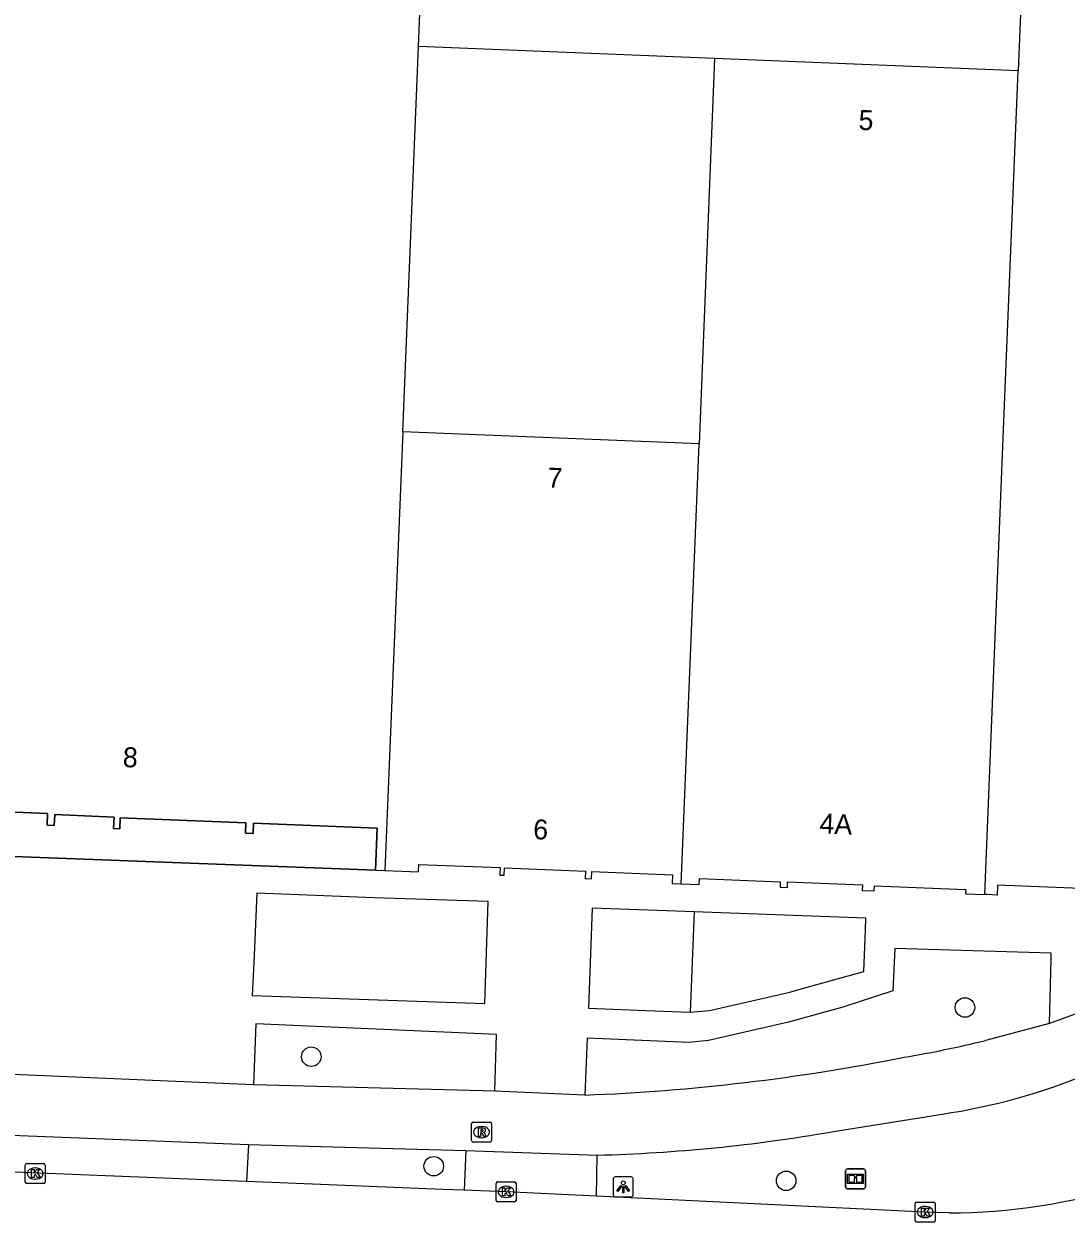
# Model space of a CAD drawing. Extents: x 160732 to 162105, y 387428 to 388479.
# Drawn here: x 161584 to 161636.2, y 387459.9 to 387519.9 of the extents above; entities that cross this region are included whole.
import ezdxf

# ---------------------------------------------------------------- set-up
doc = ezdxf.new("R2010")
doc.units = 0
for name, color, linetype in [('IMGEO_Boom', 7, 'Continuous'), ('IMGEO_Fietspad_gesloten', 7, 'Continuous'), ('IMGEO_Informatiebord', 7, 'Continuous'), ('IMGEO_Kolk', 7, 'Continuous'), ('IMGEO_Lichtpunt', 7, 'Continuous'), ('IMGEO_Pand', 7, 'Continuous'), ('IMGEO_Pand_nummerreeks', 7, 'Continuous'), ('IMGEO_Pand_overbouw', 7, 'Continuous'), ('IMGEO_Parkeervlak_open', 7, 'Continuous'), ('IMGEO_Rijbaan_lokaal_gesloten', 7, 'Continuous'), ('IMGEO_Rioolput', 7, 'Continuous'), ('IMGEO_Voetpad_open', 7, 'Continuous')]:
    doc.layers.add(name, color=color, linetype=linetype)

msp = doc.modelspace()

# ---------------------------------------------------------------- linework, layer by layer
at = {"layer": 'IMGEO_Boom'}
for centre in [(161631.106, 387470.644), (161598.351, 387468.174), (161604.488, 387462.688), (161622.149, 387461.959)]:
    msp.add_circle(centre, 0.489, dxfattribs=at)
at = {"layer": 'IMGEO_Fietspad_gesloten'}
for points in [[(161640.13, 387471.593), (161635.35, 387469.834)], [(161635.35, 387469.834), (161632.129, 387468.988)], [(161595.45, 387466.773), (161577.163, 387467.559)], [(161607.552, 387466.453), (161595.45, 387466.773)], [(161612.063, 387466.254), (161607.552, 387466.453)], [(161624.423, 387464.416), (161629.963, 387465.299)], [(161576.509, 387464.516), (161595.204, 387463.77)], [(161595.204, 387463.77), (161606.095, 387463.48)], [(161606.095, 387463.48), (161612.678, 387463.243)]]:
    msp.add_lwpolyline(points, dxfattribs=at)
for centre, radius, start, end in [((161619.22, 387521.363), 53.942, 279.42722, 283.8464), ((161608.133, 387567.845), 101.667, 272.21533, 281.30037), ((161625.412, 387496.031), 31.067, 278.42408, 292.62654), ((161610.562, 387543.812), 80.597, 271.50412, 279.90258)]:
    msp.add_arc(centre, radius, start, end, dxfattribs=at)
at = {"layer": 'IMGEO_Informatiebord'}
for p, q in [((161625.226, 387462.552), (161626.016, 387462.552)), ((161626.016, 387462.552), (161625.226, 387462.552)), ((161625.126, 387461.652), (161625.126, 387462.452)), ((161625.126, 387462.452), (161625.126, 387461.652)), ((161626.116, 387462.452), (161626.116, 387461.652)), ((161626.116, 387461.652), (161626.116, 387462.452)), ((161626.016, 387461.552), (161625.226, 387461.552)), ((161625.226, 387461.552), (161626.016, 387461.552))]:
    msp.add_line(p, q, dxfattribs=at)
for points in [[(161625.227, 387462.284), (161626.015, 387462.284), (161626.015, 387461.82), (161625.227, 387461.82), (161625.227, 387462.284)], [(161625.292, 387462.219), (161625.292, 387461.885), (161625.567, 387461.885), (161625.568, 387462.098), (161625.672, 387462.099), (161625.673, 387461.885), (161625.95, 387461.885), (161625.95, 387462.219), (161625.674, 387462.219), (161625.674, 387462.139), (161625.568, 387462.139), (161625.568, 387462.219), (161625.292, 387462.219)]]:
    msp.add_lwpolyline(points, dxfattribs=at)
for centre, start, end in [((161625.226, 387462.452), 90, 180), ((161625.226, 387462.452), 90, 180), ((161626.016, 387462.452), 0, 90), ((161626.016, 387462.452), 360, 90), ((161625.226, 387461.652), 180, 270), ((161625.226, 387461.652), 180, 270), ((161626.016, 387461.652), 270, 0), ((161626.016, 387461.652), 270, 0)]:
    msp.add_arc(centre, 0.1, start, end, dxfattribs=at)
at = {"layer": 'IMGEO_Kolk'}
for p, q in [((161584.018, 387461.896), (161584.018, 387462.748)), ((161584.093, 387462.822), (161584.945, 387462.822)), ((161584.506, 387462.602), (161584.531, 387462.602)), ((161585.019, 387462.748), (161585.019, 387461.896)), ((161584.529, 387462.042), (161584.504, 387462.042)), ((161584.945, 387461.822), (161584.093, 387461.822)), ((161607.613, 387460.976), (161607.613, 387461.828)), ((161607.688, 387461.902), (161608.54, 387461.902)), ((161608.101, 387461.682), (161608.126, 387461.682)), ((161608.614, 387461.828), (161608.614, 387460.976)), ((161608.54, 387460.902), (161607.688, 387460.902)), ((161608.124, 387461.122), (161608.099, 387461.122)), ((161628.614, 387459.966), (161628.614, 387460.818)), ((161628.689, 387460.892), (161629.541, 387460.892)), ((161629.615, 387460.818), (161629.615, 387459.966)), ((161629.102, 387460.672), (161629.127, 387460.672)), ((161629.541, 387459.892), (161628.689, 387459.892)), ((161629.125, 387460.112), (161629.1, 387460.112))]:
    msp.add_line(p, q, dxfattribs=at)
for points in [[(161584.018, 387461.896), (161584.018, 387462.748)], [(161584.093, 387462.822), (161584.945, 387462.822)], [(161584.339, 387462.522), (161584.462, 387462.522), (161584.462, 387462.371), (161584.592, 387462.522), (161584.756, 387462.522), (161584.61, 387462.371), (161584.763, 387462.122), (161584.611, 387462.122), (161584.526, 387462.286), (161584.462, 387462.219), (161584.462, 387462.122), (161584.339, 387462.122), (161584.339, 387462.522)], [(161585.019, 387462.748), (161585.019, 387461.896)], [(161584.945, 387461.822), (161584.093, 387461.822)], [(161607.613, 387460.976), (161607.613, 387461.828)], [(161607.688, 387461.902), (161608.54, 387461.902)], [(161607.934, 387461.602), (161608.057, 387461.602), (161608.057, 387461.451), (161608.187, 387461.602), (161608.351, 387461.602), (161608.205, 387461.451), (161608.358, 387461.202), (161608.206, 387461.202), (161608.121, 387461.366), (161608.057, 387461.299), (161608.057, 387461.202), (161607.934, 387461.202), (161607.934, 387461.602)], [(161608.614, 387461.828), (161608.614, 387460.976)], [(161608.54, 387460.902), (161607.688, 387460.902)], [(161628.614, 387459.966), (161628.614, 387460.818)], [(161628.689, 387460.892), (161629.541, 387460.892)], [(161629.615, 387460.818), (161629.615, 387459.966)], [(161628.935, 387460.592), (161629.058, 387460.592), (161629.058, 387460.441), (161629.188, 387460.592), (161629.352, 387460.592), (161629.206, 387460.441), (161629.359, 387460.192), (161629.207, 387460.192), (161629.122, 387460.356), (161629.058, 387460.289), (161629.058, 387460.192), (161628.935, 387460.192), (161628.935, 387460.592)], [(161629.541, 387459.892), (161628.689, 387459.892)]]:
    msp.add_lwpolyline(points, dxfattribs=at)
for centre, start, end in [((161584.095, 387462.746), 91.55205, 178.44795), ((161584.095, 387462.746), 91.55205, 178.44795), ((161584.943, 387462.746), 1.55205, 88.44795), ((161584.943, 387462.746), 1.55205, 88.44795), ((161584.095, 387461.898), 181.55205, 268.44795), ((161584.095, 387461.898), 181.55205, 268.44795), ((161584.943, 387461.898), 271.55205, 358.44795), ((161584.943, 387461.898), 271.55205, 358.44795), ((161607.69, 387461.826), 91.55205, 178.44795), ((161607.69, 387461.826), 91.55205, 178.44795), ((161608.538, 387461.826), 1.55205, 88.44795), ((161608.538, 387461.826), 1.55205, 88.44795), ((161607.69, 387460.978), 181.55205, 268.44795), ((161607.69, 387460.978), 181.55205, 268.44795), ((161608.538, 387460.978), 271.55205, 358.44795), ((161608.538, 387460.978), 271.55205, 358.44795), ((161628.691, 387460.816), 91.55205, 178.44795), ((161628.691, 387460.816), 91.55205, 178.44795), ((161629.539, 387460.816), 1.55205, 88.44795), ((161629.539, 387460.816), 1.55205, 88.44795), ((161628.691, 387459.968), 181.55205, 268.44795), ((161628.691, 387459.968), 181.55205, 268.44795), ((161629.539, 387459.968), 271.55205, 358.44795), ((161629.539, 387459.968), 271.55205, 358.44795)]:
    msp.add_arc(centre, 0.0765, start, end, dxfattribs=at)
for centre, major_axis, ratio, start_param, end_param in [((161584.505, 387462.322), (-0.387, 0.002), 0.722429, 4.712389, 7.853982), ((161584.53, 387462.322), (-0.39, 0.002), 0.717154, 1.570796, 4.712389), ((161608.1, 387461.402), (-0.387, 0.002), 0.722429, 4.712389, 7.853982), ((161608.125, 387461.402), (-0.39, 0.002), 0.717154, 1.570796, 4.712389), ((161629.101, 387460.392), (-0.387, 0.002), 0.722429, 4.712389, 7.853982), ((161629.126, 387460.392), (-0.39, 0.002), 0.717154, 1.570796, 4.712389)]:
    msp.add_ellipse(centre, major_axis=major_axis, ratio=ratio, start_param=start_param, end_param=end_param, dxfattribs=at)
at = {"layer": 'IMGEO_Lichtpunt'}
for p, q in [((161613.484, 387462.056), (161613.484, 387461.249)), ((161613.484, 387462.056), (161613.484, 387461.249)), ((161614.386, 387462.151), (161613.578, 387462.151)), ((161614.386, 387462.151), (161613.578, 387462.151)), ((161614.48, 387461.249), (161614.48, 387462.056)), ((161614.48, 387461.249), (161614.48, 387462.056)), ((161613.578, 387461.155), (161614.386, 387461.155)), ((161613.578, 387461.155), (161614.386, 387461.155))]:
    msp.add_line(p, q, dxfattribs=at)
for points in [[(161613.858, 387461.72), (161613.897, 387461.692), (161613.709, 387461.43), (161613.671, 387461.457), (161613.858, 387461.72)], [(161613.96, 387461.672), (161614.007, 387461.672), (161614.007, 387461.35), (161613.96, 387461.35), (161613.96, 387461.672)], [(161614.07, 387461.692), (161614.108, 387461.719), (161614.295, 387461.457), (161614.256, 387461.429), (161614.07, 387461.692)]]:
    msp.add_lwpolyline(points, dxfattribs=at)
msp.add_circle((161613.983, 387461.854), 0.0994, dxfattribs=at)
for centre, start, end in [((161613.578, 387462.056), 90, 180), ((161613.578, 387462.056), 90, 180), ((161614.386, 387462.056), 0, 90), ((161614.386, 387462.056), 0, 90), ((161613.578, 387461.249), 180, 270), ((161613.578, 387461.249), 180, 270), ((161614.386, 387461.249), 270, 0), ((161614.386, 387461.249), 270, 360)]:
    msp.add_arc(centre, 0.0946, start, end, dxfattribs=at)
at = {"layer": 'IMGEO_Pand'}
for points in [[(161603.717, 387518.799), (161604.837, 387546.543)], [(161634.906, 387545.348), (161633.766, 387517.587)], [(161602.934, 387499.495), (161603.717, 387518.799)], [(161618.564, 387518.2), (161603.717, 387518.799)], [(161618.564, 387518.2), (161617.784, 387498.894)], [(161633.766, 387517.587), (161618.564, 387518.2)], [(161632.097, 387476.303), (161633.054, 387500), (161633.766, 387517.587)], [(161602.934, 387499.495), (161602.044, 387477.513)], [(161617.784, 387498.894), (161602.934, 387499.495)], [(161616.892, 387476.841), (161617.784, 387498.894)], [(161575.985, 387480.721), (161578.598, 387480.616), (161578.575, 387480.047), (161578.956, 387480.031), (161578.98, 387480.621), (161585.141, 387480.372), (161585.117, 387479.777), (161585.473, 387479.762), (161585.495, 387480.308), (161588.469, 387480.188), (161588.445, 387479.609), (161588.756, 387479.596), (161588.778, 387480.151), (161595.074, 387479.897), (161595.053, 387479.379), (161595.443, 387479.364), (161595.464, 387479.884), (161601.651, 387479.634), (161601.566, 387477.532)], [(161601.566, 387477.532), (161602.044, 387477.513)], [(161602.044, 387477.513), (161603.722, 387477.445), (161603.737, 387477.816), (161607.819, 387477.651), (161607.805, 387477.281), (161608.025, 387477.272), (161608.04, 387477.637), (161612.097, 387477.474), (161612.082, 387477.1), (161612.393, 387477.088), (161612.408, 387477.449), (161616.456, 387477.286), (161616.439, 387476.859), (161616.892, 387476.841)], [(161616.892, 387476.841), (161617.786, 387476.804), (161617.798, 387477.101), (161621.851, 387476.937), (161621.84, 387476.666), (161622.209, 387476.651), (161622.221, 387476.938), (161625.973, 387476.787), (161625.962, 387476.513), (161626.562, 387476.488), (161626.572, 387476.733), (161631.144, 387476.549), (161631.136, 387476.342), (161632.097, 387476.303)], [(161671.52, 387475.215), (161632.746, 387476.78), (161632.726, 387476.278), (161632.236, 387476.298), (161632.097, 387476.303)]]:
    msp.add_lwpolyline(points, dxfattribs=at)
at = {"layer": 'IMGEO_Pand_overbouw'}
msp.add_lwpolyline([(161595.074, 387479.897), (161588.778, 387480.151), (161588.756, 387479.596), (161588.445, 387479.609), (161588.469, 387480.188), (161585.495, 387480.308), (161585.473, 387479.762), (161585.117, 387479.777), (161585.141, 387480.372), (161578.98, 387480.621), (161578.956, 387480.031), (161578.575, 387480.047), (161578.598, 387480.616), (161575.985, 387480.721), (161575.896, 387478.492), (161601.566, 387477.532), (161601.651, 387479.634), (161595.464, 387479.884), (161595.443, 387479.364), (161595.053, 387479.379)], close=True, dxfattribs=at)
at = {"layer": 'IMGEO_Parkeervlak_open'}
msp.add_lwpolyline([(161617.541, 387475.437), (161617.342, 387470.401)], dxfattribs=at)
at = {"layer": 'IMGEO_Rijbaan_lokaal_gesloten'}
for points in [[(161595.102, 387461.925), (161576.391, 387462.677)], [(161606.014, 387461.487), (161604.939, 387461.53), (161596.781, 387461.857), (161595.102, 387461.925)], [(161612.647, 387461.184), (161608.114, 387461.402), (161606.014, 387461.487)], [(161630.31, 387460.349), (161629.115, 387460.392), (161612.647, 387461.184)]]:
    msp.add_lwpolyline(points, dxfattribs=at)
msp.add_arc((161630.181, 387491.267), 30.918, 270.23949, 287.14066, dxfattribs=at)
at = {"layer": 'IMGEO_Rioolput'}
for p, q in [((161606.386, 387463.971), (161606.386, 387464.823)), ((161606.461, 387464.897), (161607.313, 387464.897)), ((161606.874, 387464.677), (161606.899, 387464.677)), ((161607.387, 387464.823), (161607.387, 387463.971)), ((161607.313, 387463.897), (161606.461, 387463.897)), ((161606.897, 387464.117), (161606.872, 387464.117))]:
    msp.add_line(p, q, dxfattribs=at)
for points in [[(161606.386, 387463.971), (161606.386, 387464.823)], [(161606.461, 387464.897), (161607.313, 387464.897)], [(161606.975, 387464.595), (161606.723, 387464.597), (161606.723, 387464.197)], [(161606.723, 387464.197), (161606.847, 387464.197), (161606.847, 387464.359), (161606.858, 387464.359)], [(161606.901, 387464.516), (161606.847, 387464.516), (161606.847, 387464.435)], [(161606.847, 387464.435), (161606.899, 387464.435)], [(161606.905, 387464.33), (161606.976, 387464.197), (161607.116, 387464.197), (161607.051, 387464.323)], [(161607.387, 387464.823), (161607.387, 387463.971)], [(161607.313, 387463.897), (161606.461, 387463.897)]]:
    msp.add_lwpolyline(points, dxfattribs=at)
for centre, radius, start, end in [((161606.463, 387464.821), 0.0765, 91.55205, 178.44795), ((161606.463, 387464.821), 0.0765, 91.55205, 178.44795), ((161606.857, 387464.306), 0.0533, 26.02933, 88.69889), ((161606.883, 387464.624), 0.19, 274.7715, 282.96867), ((161606.907, 387464.42), 0.0964, 77.00612, 93.18647), ((161606.921, 387464.477), 0.0378, 276.66336, 79.67722), ((161606.974, 387464.485), 0.109, 350.36119, 89.41601), ((161606.972, 387464.485), 0.112, 277.58423, 350.98172), ((161606.956, 387464.27), 0.108, 29.51342, 73.79051), ((161607.311, 387464.821), 0.0765, 1.55205, 88.44795), ((161607.311, 387464.821), 0.0765, 1.55205, 88.44795), ((161606.463, 387463.973), 0.0765, 181.55205, 268.44795), ((161606.463, 387463.973), 0.0765, 181.55205, 268.44795), ((161607.311, 387463.973), 0.0765, 271.55205, 358.44795), ((161607.311, 387463.973), 0.0765, 271.55205, 358.44795)]:
    msp.add_arc(centre, radius, start, end, dxfattribs=at)
for centre, major_axis, ratio, start_param, end_param in [((161606.873, 387464.397), (-0.387, 0.002), 0.722429, 4.712389, 7.853982), ((161606.898, 387464.397), (-0.39, 0.002), 0.717154, 1.570796, 4.712389)]:
    msp.add_ellipse(centre, major_axis=major_axis, ratio=ratio, start_param=start_param, end_param=end_param, dxfattribs=at)
at = {"layer": 'IMGEO_Voetpad_open'}
for points in [[(161601.566, 387477.532), (161575.896, 387478.492)], [(161601.51, 387476.142), (161595.623, 387476.372), (161595.47, 387472.883), (161595.388, 387471.243), (161607.041, 387470.843), (161607.217, 387475.96), (161601.51, 387476.142)], [(161617.541, 387475.437), (161612.435, 387475.628), (161612.237, 387470.602), (161615.113, 387470.489), (161617.342, 387470.401)], [(161617.342, 387470.401), (161618.314, 387470.488), (161622.331, 387471.41), (161622.905, 387471.57), (161626.043, 387472.451), (161626.12, 387474.523), (161626.138, 387475.115), (161617.541, 387475.437)], [(161635.35, 387469.834), (161635.424, 387473.068), (161635.436, 387473.363), (161627.593, 387473.6), (161627.491, 387471.478), (161624.996, 387470.666), (161622.267, 387469.905), (161618.25, 387468.984), (161617.278, 387468.896), (161612.177, 387469.103), (161612.063, 387466.254)], [(161607.552, 387466.453), (161607.632, 387469.282), (161595.582, 387469.827), (161595.45, 387466.773)], [(161595.204, 387463.77), (161595.102, 387461.925)], [(161606.095, 387463.48), (161606.014, 387461.487)], [(161612.647, 387461.184), (161612.678, 387463.243)]]:
    msp.add_lwpolyline(points, dxfattribs=at)

# ---------------------------------------------------------------- texts
at = {"layer": 'IMGEO_Pand_nummerreeks'}
for s, rotation, p in [('5', 357.69088, (161625.761, 387514.627)), ('7', 357.68243, (161610.173, 387496.7)), ('8', 357.57691, (161588.893, 387482.697)), ('6', 357.69924, (161609.46, 387479.081)), ('4A', 357.63861, (161623.805, 387479.375))]:
    msp.add_text(s, height=1, rotation=rotation, dxfattribs=at).set_placement(p)

doc.saveas('drawing.dxf')
